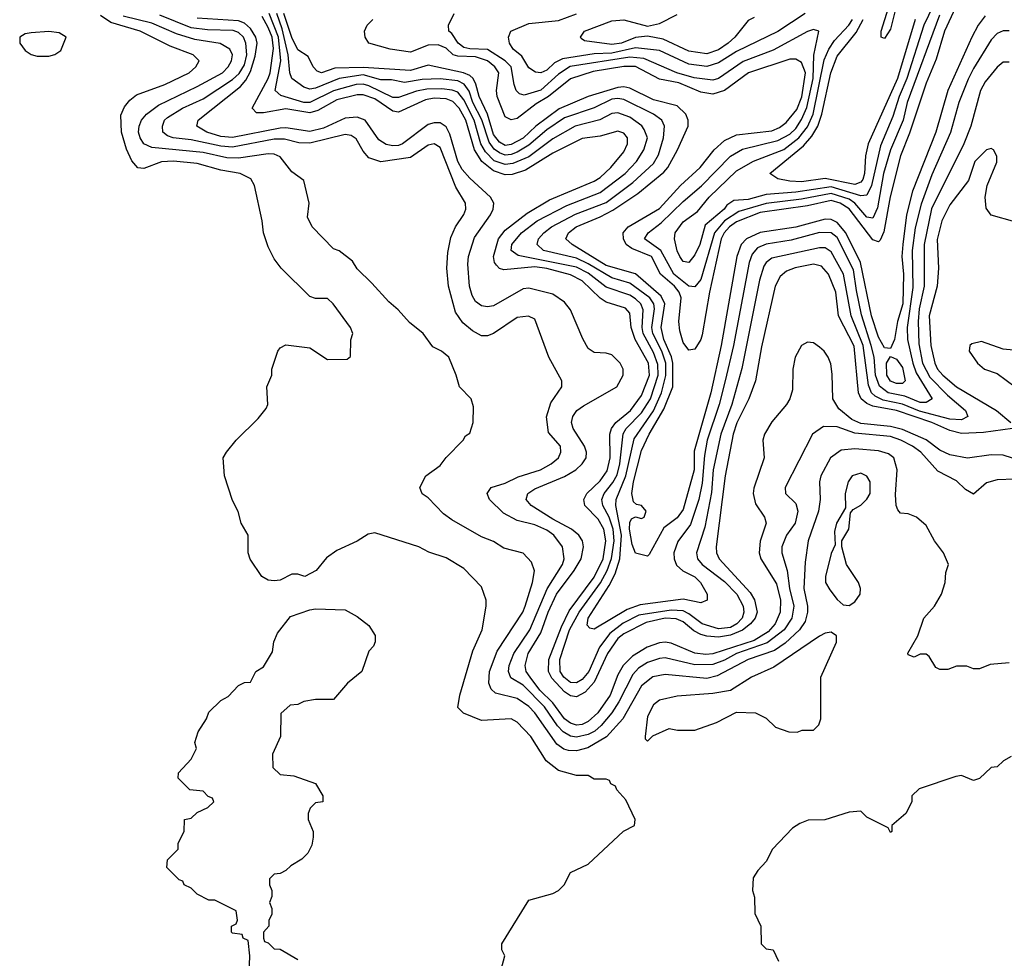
# Model space of a CAD drawing. Header units: inches. Extents: x 1793402 to 1900366, y 320852 to 470679.
# Tile 398 of 604: x 1854171 to 1857494, y 443442 to 446609. Entities that reach past the tile are written whole.
import ezdxf

# ---------------------------------------------------------------- set-up
doc = ezdxf.new("R2010")
doc.units = ezdxf.units.IN
doc.header["$MEASUREMENT"] = 0
doc.layers.add('B8454', color=7, linetype='Continuous')

msp = doc.modelspace()

# ---------------------------------------------------------------- linework, layer by layer
at = {"layer": 'B8454', "color": 4}
for points, elevation in [([(1857270.2, 446690), (1857222.6, 446590), (1857164.8, 446410), (1857139, 446350), (1857118.1, 446281.9), (1857076.3, 446183.7), (1857046, 446050), (1857030, 446016.9), (1857010, 446015.1), (1856910, 446045.4), (1856790, 446027.3), (1856690, 446018.9), (1856630, 446002.3), (1856580.9, 445999.1), (1856557.3, 445982.7), (1856548.2, 445970), (1856484.8, 445915.2), (1856466.7, 445850), (1856450, 445815.1), (1856430, 445789.4), (1856410, 445793.2), (1856399.5, 445810), (1856390, 445829), (1856380.9, 445870), (1856383.7, 445890), (1856410, 445927.3), (1856458.3, 445961.7), (1856497.6, 446010), (1856590, 446099.5), (1856648, 446132), (1856750, 446171.1), (1856800.8, 446210), (1856830, 446247.6), (1856849.3, 446290.7), (1856886.5, 446473.5), (1856902.4, 446510), (1856921.3, 446538.7), (1856969.7, 446590), (1856982, 446610)], 348), ([(1857329.5, 446650.5), (1857292.3, 446570), (1857263.8, 446476.2), (1857230, 446395.1), (1857173.9, 446226.1), (1857143.9, 446150), (1857108.7, 446011.3), (1857087.2, 445892.8), (1857074.9, 445865.1), (1857070, 445859.5), (1857050, 445866), (1856970, 445970.7), (1856940.5, 445990), (1856910, 445998.9), (1856830, 445980.5), (1856670, 445958.4), (1856590, 445926.5), (1856566.4, 445910), (1856548.5, 445890), (1856538.3, 445870), (1856498.8, 445690), (1856474.7, 445545.3), (1856470, 445529.4), (1856450, 445497), (1856430, 445494), (1856410, 445519.5), (1856398.6, 445558.6), (1856396.2, 445590), (1856404, 445670), (1856397.1, 445690), (1856381.2, 445710), (1856334, 445750), (1856304, 445810), (1856237, 445837), (1856218.4, 445850), (1856209.3, 445870), (1856207.6, 445890), (1856225.1, 445910), (1856330, 445971.6), (1856401.7, 446050), (1856468.2, 446110), (1856515.1, 446170), (1856550, 446201.1), (1856590, 446220.8), (1856710, 446234.4), (1856735.3, 446244.7), (1856758.4, 446261.6), (1856793.8, 446306.2), (1856811.3, 446348.7), (1856823.5, 446430), (1856810, 446464.2), (1856790, 446475.4), (1856770, 446475.4), (1856630.7, 446430), (1856550, 446369.7), (1856510, 446357.3), (1856470, 446364.5), (1856395.5, 446395.5), (1856330, 446408.2), (1856250, 446451.5), (1856210.6, 446450.6), (1856106.1, 446433.9), (1856030, 446409.8), (1855956.1, 446350), (1855914.6, 446325.4), (1855850, 446275.4), (1855830, 446271.1), (1855810, 446281.3), (1855782.9, 446350), (1855780.7, 446370), (1855788.6, 446430), (1855774.8, 446450), (1855750.4, 446470.4), (1855710, 446483.9), (1855650, 446485.6), (1855634.5, 446490), (1855610, 446512.4), (1855583.9, 446523.9), (1855550, 446522.9), (1855490, 446499.8), (1855422, 446510), (1855349.2, 446530), (1855337.2, 446550), (1855335.1, 446570), (1855343.7, 446590), (1855362.7, 446610)], 356), ([(1857124.9, 446635.1), (1857110, 446577.2), (1857090, 446546), (1857078, 446550), (1857078, 446570), (1857109.7, 446670.3)], 336), ([(1855796.4, 443403.6), (1855808, 443450), (1855798, 443470), (1855798, 443490), (1855890, 443638), (1855970, 443660.7), (1855990, 443670.8), (1856009.2, 443690), (1856030, 443731), (1856090, 443758.8), (1856208.9, 443871.1), (1856246, 443890), (1856248, 443910), (1856216.4, 443976.4), (1856186, 444010), (1856182, 444022), (1856166, 444030), (1856162, 444042), (1856150, 444046), (1856110, 444046), (1856090, 444058), (1856050, 444058), (1855990, 444075.1), (1855947.8, 444107.8), (1855896.2, 444190), (1855850, 444238), (1855829.4, 444249.4), (1855730, 444244), (1855669.3, 444269.3), (1855650, 444288), (1855657.2, 444330), (1855701, 444479), (1855732, 444550), (1855745.2, 444630), (1855745.2, 444650), (1855730, 444695.3), (1855670, 444757.2), (1855610, 444792.7), (1855552.1, 444812.1), (1855518, 444830), (1855370, 444877.2), (1855346.8, 444873.2), (1855310, 444849), (1855242, 444818), (1855207.1, 444792.9), (1855172, 444750), (1855134, 444730), (1855110, 444738), (1855090, 444738), (1855050, 444718), (1855030, 444715.3), (1855010, 444718), (1854988, 444730), (1854949.1, 444789.1), (1854942, 444810), (1854942, 444870), (1854919, 444910), (1854909.1, 444949.1), (1854890, 444986), (1854862, 445070), (1854858, 445130), (1854868.7, 445150), (1854902, 445190), (1854976.5, 445263.5), (1855003.1, 445296.9), (1855008.7, 445310), (1855005.2, 445370), (1855022, 445410), (1855022, 445430), (1855042, 445490), (1855050, 445502), (1855070, 445511.3), (1855150, 445502), (1855210, 445462), (1855276.4, 445463.6), (1855287.3, 445472.7), (1855288.4, 445528.4), (1855295.3, 445550), (1855288, 445570), (1855228.7, 445650), (1855210, 445668.7), (1855170, 445668.7), (1855150, 445675.3), (1855054, 445770), (1855030, 445802), (1855010, 445842), (1854994, 445890), (1854989.6, 445930), (1854963.7, 446050), (1854951.6, 446071.6), (1854915.3, 446090), (1854850, 446101.7), (1854770, 446124.2), (1854690, 446131.9), (1854650.2, 446129.8), (1854590, 446107), (1854570, 446109.4), (1854550, 446132.3), (1854531.8, 446171.8), (1854515.1, 446230), (1854513, 446287), (1854524.9, 446315.1), (1854542.7, 446337.3), (1854565.1, 446354.9), (1854661.2, 446390), (1854742.7, 446430), (1854766, 446450), (1854777.2, 446470), (1854757.2, 446490), (1854679.6, 446519.6), (1854578, 446570), (1854479.4, 446599.4), (1854443.7, 446623.7)], 396), ([(1857510, 444439), (1857446.4, 444433.6), (1857410, 444418), (1857390, 444418), (1857367.3, 444427.3), (1857350, 444428), (1857332.7, 444427.3), (1857303.6, 444416.4), (1857276.4, 444416.4), (1857263.1, 444423.1), (1857240.4, 444460.4), (1857230, 444468), (1857210, 444468), (1857190, 444458), (1857170, 444466), (1857168.7, 444471.3), (1857202, 444530), (1857222, 444590), (1857258, 444630), (1857282, 444670), (1857294, 444710), (1857296.4, 444743.6), (1857306, 444770), (1857288.7, 444810), (1857259, 444850), (1857230, 444902), (1857198, 444930), (1857170, 444942), (1857144, 444944), (1857134.6, 444954.6), (1857129.1, 444969.1), (1857126.6, 445006.6), (1857132.7, 445090), (1857121.2, 445130), (1857103.6, 445143.6), (1857070, 445154.3), (1856990, 445161.3), (1856943.7, 445156.3), (1856908, 445130), (1856874.9, 445070), (1856870.4, 445050), (1856872.2, 444990), (1856867.2, 444950), (1856832.4, 444850), (1856822, 444778), (1856817.4, 444690), (1856830.3, 444630), (1856830.3, 444610), (1856821.6, 444578.4), (1856803.1, 444550), (1856754.8, 444505.2), (1856719.1, 444480.9), (1856630, 444449.8), (1856525.5, 444394.5), (1856490, 444386.2), (1856350, 444398.9), (1856308.2, 444391.8), (1856270, 444360.7), (1856207.2, 444250), (1856151.1, 444188.9), (1856088.4, 444151.6), (1856050, 444142.3), (1856023.3, 444143.3), (1856007.7, 444147.7), (1855984.4, 444164.4), (1855909.7, 444270), (1855890, 444291.1), (1855850, 444318.3), (1855776.9, 444336.9), (1855762.9, 444350), (1855754.7, 444370), (1855756.9, 444410), (1855782.4, 444477.6), (1855869.5, 444610), (1855876.9, 444630), (1855902, 444710), (1855909, 444749), (1855898, 444778), (1855870, 444808.7), (1855805.6, 444825.6), (1855770, 444848.7), (1855730, 444864), (1855630, 444921.2), (1855601.6, 444941.6), (1855550, 444995.3), (1855529.3, 445009.3), (1855522, 445030), (1855542, 445070), (1855590, 445104.7), (1855610, 445132), (1855668, 445190), (1855675.3, 445204.7), (1855690, 445214), (1855702, 445250), (1855703.1, 445303.1), (1855695.3, 445330), (1855655.3, 445370), (1855644, 445410), (1855619, 445470), (1855595.3, 445490), (1855565.6, 445505.6), (1855533.2, 445550), (1855486.8, 445586.8), (1855449, 445630), (1855416.6, 445656.6), (1855360.2, 445720.2), (1855310, 445768), (1855294.6, 445794.6), (1855250, 445828.7), (1855230, 445835.3), (1855158, 445910), (1855143.1, 445943.1), (1855148.7, 445990), (1855130, 446066), (1855090, 446095.3), (1855050, 446146.6), (1855030, 446154.7), (1855010, 446155.8), (1854910, 446142), (1854870, 446142.8), (1854790, 446160.7), (1854617.5, 446177.5), (1854589.8, 446189.8), (1854577.6, 446210), (1854571.8, 446230), (1854574, 446250), (1854582, 446270), (1854599.5, 446290), (1854639.3, 446320.7), (1854770, 446383.1), (1854855.6, 446430), (1854875.1, 446450), (1854885.6, 446470), (1854889.5, 446490), (1854880.9, 446510), (1854848.4, 446528.4), (1854762, 446542), (1854700.8, 446560.8), (1854617.2, 446597.2), (1854520.9, 446620.9)], 392), ([(1857530, 445058), (1857470, 445056), (1857434.4, 445045.6), (1857390, 445008), (1857363.1, 445023.1), (1857332.5, 445052.5), (1857270, 445086), (1857212, 445150), (1857184.5, 445170), (1857145.1, 445190), (1857110, 445202.2), (1856990, 445213.8), (1856930, 445235.1), (1856883.8, 445236.2), (1856846.8, 445210), (1856754.8, 445030), (1856756, 445010), (1856790, 444976), (1856797.1, 444950), (1856788.2, 444910), (1856759.5, 444870), (1856743.1, 444830), (1856743.1, 444810), (1856761.7, 444750), (1856769.2, 444690), (1856783.6, 444630), (1856776.5, 444590), (1856751.5, 444550), (1856694, 444506), (1856590.4, 444470), (1856550, 444447.8), (1856510, 444433.5), (1856450, 444431.8), (1856350, 444455.1), (1856330, 444453.7), (1856290, 444440.4), (1856259.7, 444420.3), (1856240.7, 444399.3), (1856192.8, 444307.2), (1856169.1, 444270), (1856133.3, 444226.8), (1856112, 444208), (1856090, 444196.8), (1856050, 444187.6), (1856030, 444190.9), (1856005.7, 444205.7), (1855986.2, 444226.2), (1855942, 444290), (1855870, 444363.1), (1855828.6, 444388.6), (1855820.5, 444410), (1855823.5, 444430), (1855839.1, 444470), (1855893.3, 444550), (1855951.3, 444688.7), (1856002.6, 444770), (1856008.2, 444790), (1856003.6, 444830), (1855973.6, 444870), (1855950, 444886.3), (1855910, 444904.7), (1855850, 444918.9), (1855804.2, 444944.2), (1855757.2, 444990), (1855749.2, 445010), (1855762, 445030), (1855810, 445045.5), (1855853.7, 445066.3), (1855929, 445090), (1855965.2, 445110), (1855989.2, 445130), (1855997.2, 445150), (1855996, 445170), (1855956.2, 445216.2), (1855949.4, 445269.4), (1855963.6, 445316.4), (1856001.2, 445370), (1856001.2, 445390), (1855957.2, 445470), (1855910, 445598), (1855888.4, 445608.4), (1855850, 445604), (1855770.5, 445549.5), (1855750, 445542.7), (1855730, 445542.7), (1855699.1, 445559.1), (1855666.6, 445586.6), (1855642.4, 445622.4), (1855618, 445710), (1855612.7, 445770), (1855616.5, 445823.5), (1855626, 445874), (1855642, 445910), (1855670, 445952), (1855677.2, 445970), (1855676, 445990), (1855643.3, 446043.3), (1855590, 446178), (1855570, 446189.6), (1855550, 446185.6), (1855490, 446144.2), (1855390, 446129.6), (1855350, 446142.7), (1855330, 446165.2), (1855306.6, 446206.6), (1855290, 446218.4), (1855270, 446221.3), (1855150, 446192.1), (1855113.1, 446193.1), (1855065.3, 446205.3), (1855030, 446205.8), (1854890, 446179), (1854850, 446181.8), (1854750, 446203.1), (1854689.8, 446209.8), (1854670, 446216.9), (1854654, 446230), (1854653.3, 446250), (1854660.5, 446270), (1854670, 446279.5), (1854720.9, 446310), (1854790, 446341.5), (1854890, 446407.1), (1854912.1, 446427.9), (1854930, 446457.1), (1854937.8, 446490), (1854934.2, 446530), (1854926.6, 446550), (1854910, 446565.4), (1854892.2, 446572.2), (1854805.3, 446574.7), (1854750, 446582), (1854643.9, 446623.9)], 388), ([(1857550, 445120.3), (1857490, 445139.8), (1857450, 445141), (1857370, 445129.8), (1857310, 445140.4), (1857276.5, 445156.5), (1857230, 445191.6), (1857150, 445226.3), (1857110, 445236), (1857010, 445246.5), (1856979.7, 445259.7), (1856936.2, 445296.2), (1856915.4, 445330), (1856913.3, 445413.3), (1856908.1, 445448.1), (1856899.6, 445470), (1856886.6, 445490), (1856870, 445504.5), (1856850, 445518), (1856830, 445521.2), (1856810, 445509.2), (1856788.4, 445470), (1856780.4, 445430), (1856779.5, 445360.5), (1856770.6, 445330), (1856759.1, 445310), (1856710, 445252.3), (1856685.3, 445210), (1856679.5, 445190), (1856683.8, 445130), (1856648.6, 445028.6), (1856647, 445010), (1856654.9, 444974.9), (1856684.9, 444930), (1856690.6, 444910), (1856670.3, 444849.7), (1856666.4, 444810), (1856672.4, 444790), (1856725.2, 444705.2), (1856739.2, 444650), (1856737.6, 444610), (1856721.2, 444570), (1856696.8, 444543.2), (1856650, 444513.9), (1856510, 444469), (1856486.4, 444466.4), (1856450, 444470.8), (1856370, 444504.8), (1856350, 444508.4), (1856330, 444506), (1856288.6, 444491.4), (1856238.8, 444461.2), (1856207.9, 444430), (1856190, 444398.4), (1856163.9, 444330), (1856122.3, 444270), (1856090, 444241), (1856070, 444230.9), (1856050, 444228.7), (1856030, 444235.1), (1856009.9, 444249.9), (1855970, 444303.9), (1855927, 444347), (1855893.8, 444390), (1855881, 444410), (1855876.8, 444430), (1855887.6, 444470), (1855930, 444540.4), (1855954.8, 444610), (1855982.8, 444670), (1856042.3, 444750), (1856066, 444790), (1856073.5, 444830), (1856071.1, 444850), (1856058.7, 444870), (1856034, 444890), (1855970, 444923.9), (1855897.2, 444970), (1855880.9, 444990), (1855886.6, 445010), (1855910, 445026), (1856010, 445067.7), (1856047.6, 445090), (1856070, 445110.4), (1856083.5, 445130), (1856084, 445150), (1856076.9, 445170), (1856038.7, 445230), (1856033.3, 445250), (1856037.6, 445270), (1856052, 445290), (1856074.1, 445305.9), (1856187, 445370), (1856207.8, 445410), (1856207.6, 445430), (1856197.6, 445450), (1856170, 445478), (1856150, 445483.7), (1856110, 445486), (1856090, 445499), (1856071.5, 445531.5), (1856029.6, 445630), (1856010, 445656.2), (1855970, 445683), (1855890, 445703.5), (1855870, 445700.4), (1855770, 445643.6), (1855750, 445639.6), (1855730, 445642.9), (1855710, 445658), (1855698.5, 445678.5), (1855689.7, 445710), (1855684.1, 445784.1), (1855686.2, 445810), (1855706.3, 445873.7), (1855760.5, 445950), (1855769.7, 445970), (1855771.6, 445990), (1855760.7, 446010), (1855690, 446074.3), (1855664, 446104), (1855649.8, 446130), (1855622.5, 446222.5), (1855610, 446247.6), (1855590, 446260.5), (1855570, 446261.1), (1855550, 446255.1), (1855463, 446190), (1855450, 446184.2), (1855430, 446183.1), (1855408, 446188), (1855383.6, 446203.6), (1855337.6, 446270), (1855310, 446279.8), (1855270, 446276.8), (1855196.5, 446243.5), (1855150, 446232.2), (1855070, 446244), (1855050, 446243.2), (1854890, 446211.5), (1854850, 446215.3), (1854802.7, 446230), (1854769.3, 446250), (1854773.2, 446270), (1854916.2, 446383.8), (1854934.7, 446405.3), (1854950, 446433.7), (1854966.3, 446486.3), (1854972.9, 446530), (1854968, 446550), (1854950, 446579.8), (1854930, 446597.1), (1854910, 446605.5), (1854770, 446613.6)], 384), ([(1857522, 445230), (1857424.4, 445215.6), (1857350, 445212.5), (1857310, 445222.5), (1857249.9, 445249.9), (1857130.4, 445290.4), (1857050, 445304.8), (1857030, 445313.3), (1857011.1, 445330), (1857001.5, 445350), (1856987.3, 445507.3), (1856934.5, 445610), (1856925.3, 445690), (1856900.5, 445750), (1856876.8, 445776.8), (1856850, 445784), (1856788.1, 445771.9), (1856759.6, 445760.4), (1856738, 445742), (1856721.1, 445710), (1856674.5, 445505.5), (1856654.9, 445390), (1856631.7, 445330), (1856591, 445249), (1856578.8, 445210), (1856552.6, 445070), (1856521.7, 444830), (1856522.6, 444810), (1856532, 444790), (1856636, 444676), (1856651.6, 444651.6), (1856659.7, 444610), (1856653.2, 444590), (1856638, 444570), (1856611, 444549), (1856570, 444531.7), (1856530, 444525.8), (1856490, 444528.4), (1856470, 444534.6), (1856446.7, 444546.6), (1856410, 444576.8), (1856386.9, 444586.9), (1856350, 444589.1), (1856285.5, 444574.5), (1856210, 444536.5), (1856190, 444520.4), (1856154.7, 444470), (1856110, 444374), (1856079.8, 444340.2), (1856050, 444323.9), (1856030, 444327.7), (1856010, 444341.2), (1855966.9, 444386.9), (1855956.2, 444410), (1855957.1, 444450), (1855999.9, 444560.1), (1856025.9, 444614.1), (1856110, 444727.6), (1856139.8, 444790), (1856149.8, 444850), (1856142.2, 444890), (1856123.7, 444923.7), (1856078.7, 444970), (1856074.7, 444990), (1856084.7, 445010), (1856130, 445053.1), (1856153.9, 445086.1), (1856164.1, 445130), (1856162.3, 445210), (1856168.4, 445230), (1856183, 445250), (1856232.1, 445290), (1856270, 445341.3), (1856296.2, 445410), (1856293.8, 445450), (1856247.9, 445530), (1856235.3, 445570), (1856230, 445619), (1856215.9, 445635.9), (1856150, 445655.8), (1856130, 445669.7), (1856070, 445727.6), (1856030, 445747.9), (1855950, 445769), (1855910, 445774.7), (1855805.3, 445765.3), (1855790, 445769.7), (1855780.3, 445780.3), (1855773.3, 445790), (1855769.8, 445810), (1855786.8, 445870), (1855810, 445898.5), (1855884.3, 445955.7), (1855959.3, 446000.7), (1856110, 446063.6), (1856130, 446076.5), (1856166, 446110), (1856210, 446163), (1856222.4, 446190), (1856222.9, 446210), (1856210, 446226.6), (1856190, 446233), (1856130, 446215.8), (1856070, 446208.3), (1855970, 446158.5), (1855878.3, 446101.7), (1855833.5, 446086.5), (1855810, 446085), (1855770, 446098.5), (1855731, 446131), (1855705.8, 446170), (1855676.5, 446270), (1855654.5, 446310), (1855632.9, 446332.9), (1855610, 446342), (1855570, 446344), (1855541.2, 446338.8), (1855450, 446296.9), (1855430, 446300.5), (1855370, 446341.5), (1855330, 446355), (1855310, 446355.7), (1855241.7, 446338.3), (1855177.3, 446302.7), (1855150, 446294.2), (1855070, 446308.1), (1854994.3, 446294.3), (1854970, 446294.5), (1854956.2, 446310), (1855009.8, 446410), (1855016.8, 446430), (1855027.9, 446512.1), (1855023.4, 446550), (1855010, 446583.1), (1854990, 446619.8)], 376), ([(1857510, 446466), (1857490, 446466), (1857470, 446449.3), (1857430, 446399.5), (1857414, 446370), (1857381.3, 446250), (1857358, 446190), (1857248.7, 445971.3), (1857223.2, 445850), (1857223.2, 445710), (1857206.4, 445633.6), (1857203.5, 445590), (1857205.3, 445514.7), (1857218.4, 445450), (1857243.2, 445403.2), (1857302, 445342), (1857363, 445290), (1857370.7, 445270), (1857350, 445258.4), (1857310, 445261.5), (1857207.6, 445287.6), (1857150, 445311.3), (1857085.6, 445325.6), (1857058.1, 445338.1), (1857046.4, 445350), (1857035.3, 445375.3), (1857017.9, 445510), (1856977.4, 445610), (1856951.8, 445750), (1856910, 445825.6), (1856890, 445838.9), (1856870, 445839.7), (1856710, 445804.7), (1856690.4, 445790), (1856682.8, 445777.2), (1856667.6, 445730), (1856608.2, 445431.8), (1856574.7, 445310), (1856536.9, 445210), (1856511.3, 445090), (1856506.1, 445013.9), (1856483, 444897), (1856455.8, 444810), (1856458.4, 444790), (1856474.4, 444770), (1856550, 444712.9), (1856591.5, 444670), (1856612.9, 444630), (1856615.2, 444610), (1856608.9, 444590), (1856591.5, 444570), (1856570, 444558.5), (1856530, 444552.9), (1856474, 444570), (1856430, 444604.2), (1856410, 444614.2), (1856370, 444617), (1856260.3, 444599.7), (1856207.9, 444572.1), (1856162.5, 444537.5), (1856128, 444492), (1856092.2, 444410), (1856070, 444382.6), (1856050, 444371.1), (1856030, 444372.8), (1856007.1, 444390), (1855995.1, 444410), (1855994.5, 444450), (1856026.6, 444550), (1856059.8, 444610), (1856131.4, 444708.6), (1856154.3, 444750), (1856168.8, 444791.2), (1856177.4, 444850), (1856173.7, 444890), (1856161.1, 444930), (1856139.2, 444970), (1856136, 444990), (1856143.5, 445010), (1856173, 445047), (1856187.1, 445072.9), (1856196.8, 445110), (1856208.4, 445211.6), (1856218.5, 445230), (1856270, 445282.3), (1856300.2, 445330), (1856326.3, 445410), (1856325.3, 445445.3), (1856310, 445486.3), (1856274.8, 445550), (1856271.6, 445570), (1856275.5, 445630), (1856267.3, 445650), (1856250, 445667.3), (1856230, 445679.8), (1856150, 445706.4), (1856090, 445753.2), (1856050, 445773.7), (1855853.6, 445813.6), (1855829.7, 445829.7), (1855831.6, 445850), (1855864.2, 445890), (1855917.6, 445930), (1856018.1, 445981.8), (1856130, 446025.8), (1856214.7, 446090), (1856252.8, 446130), (1856277.4, 446170), (1856289.7, 446210), (1856279, 446239), (1856270.7, 446250.7), (1856230, 446280.4), (1856190, 446295.1), (1856170, 446292.8), (1856129.2, 446270.8), (1856045.5, 446250), (1855970, 446207.3), (1855890, 446146.2), (1855835.8, 446124.2), (1855810, 446119.8), (1855772.9, 446132.9), (1855743.1, 446163.1), (1855727.6, 446190), (1855705, 446270), (1855670, 446338.9), (1855650, 446364.5), (1855631.3, 446371.3), (1855596, 446376), (1855545.1, 446374.9), (1855510, 446367.8), (1855450, 446346.2), (1855430, 446346.6), (1855350, 446386.2), (1855330, 446391.5), (1855306.8, 446390), (1855230, 446368.9), (1855150, 446329.8), (1855129.9, 446329.9), (1855052.7, 446352.7), (1855034, 446370), (1855052.5, 446470), (1855044.4, 446550), (1855013.7, 446630)], 372), ([(1857510, 446571.8), (1857490, 446571.8), (1857470, 446562), (1857450, 446540.9), (1857390, 446444.5), (1857372.1, 446407.9), (1857340.9, 446330), (1857312.2, 446227.8), (1857250, 446086), (1857213.4, 445986.6), (1857193.3, 445906.7), (1857183.2, 445830), (1857185.6, 445705.6), (1857166.7, 445570), (1857167.5, 445530), (1857185, 445450), (1857197, 445417), (1857250.3, 445329.7), (1857230, 445317.4), (1857210, 445317.6), (1857158.4, 445338.4), (1857101.6, 445350), (1857072.5, 445372.5), (1857059.4, 445410), (1857054.5, 445470), (1857044.5, 445510), (1857012.6, 445612.6), (1856994.8, 445694.8), (1856985.4, 445765.4), (1856930, 445874), (1856909.8, 445889.8), (1856870, 445890.8), (1856774.8, 445865.2), (1856690, 445852), (1856661.3, 445838.7), (1856642.7, 445817.3), (1856632.7, 445790), (1856579.7, 445510), (1856552.4, 445390), (1856531.3, 445310), (1856491.2, 445190), (1856481.8, 445138.2), (1856474.6, 445045.4), (1856463.2, 444990), (1856434.8, 444905.2), (1856391.8, 444848.2), (1856378.7, 444810), (1856379.5, 444790), (1856388.1, 444768.1), (1856409.1, 444749.1), (1856450, 444728.4), (1856468.4, 444710), (1856490.8, 444670), (1856491.3, 444650), (1856470, 444641.6), (1856410, 444653.7), (1856265.4, 444634.5), (1856221, 444619.1), (1856110, 444552.3), (1856095.5, 444555.5), (1856086.2, 444566.2), (1856089.8, 444590), (1856160.7, 444699.3), (1856180.5, 444739.5), (1856196.2, 444790), (1856202, 444870), (1856182.8, 444970), (1856183.9, 444990), (1856217.3, 445070), (1856245.4, 445194.6), (1856310.4, 445289.6), (1856337.5, 445350), (1856352.2, 445407.8), (1856351.7, 445450), (1856337.9, 445490), (1856307.4, 445550), (1856304.5, 445570), (1856313.1, 445633.1), (1856310.8, 445650), (1856297.3, 445670), (1856230, 445720.3), (1856170, 445737.4), (1856090, 445785.2), (1856050, 445803.9), (1855939.5, 445830), (1855917.6, 445850), (1855922.4, 445870), (1855939.6, 445890), (1855966, 445910), (1856047.1, 445952.9), (1856150, 445992.4), (1856240.4, 446059.6), (1856310, 446124.2), (1856327, 446153), (1856344.4, 446210), (1856347.8, 446250), (1856338.4, 446270), (1856309.8, 446289.8), (1856210, 446339.8), (1856190, 446343.1), (1856170, 446340.3), (1856110, 446312.1), (1856010, 446278), (1855950, 446237.6), (1855890, 446185.8), (1855850, 446162), (1855830, 446154), (1855810, 446152.3), (1855790, 446159.3), (1855772.6, 446172.6), (1855755.5, 446195.5), (1855730.8, 446270.8), (1855700.8, 446330), (1855687.6, 446367.6), (1855671.6, 446391.6), (1855650, 446403.2), (1855590, 446409.8), (1855530, 446407.2), (1855470, 446397.3), (1855426.2, 446406.2), (1855390, 446406.6), (1855330, 446422.7), (1855250, 446410.7), (1855170, 446378), (1855150, 446374.3), (1855130, 446381.3), (1855089.7, 446410), (1855083.1, 446430), (1855077.7, 446490), (1855057.6, 446577.6), (1855039, 446630)], 368), ([(1857430, 446622), (1857405.3, 446590), (1857384.2, 446550), (1857303.9, 446370), (1857263.2, 446230), (1857183.9, 446030), (1857163.5, 445950), (1857151.8, 445850), (1857148.6, 445810), (1857153.4, 445750), (1857151.5, 445650), (1857134, 445590), (1857123.1, 445530), (1857110, 445499), (1857090, 445501.2), (1857070, 445537.2), (1857045.8, 445610), (1857009, 445790), (1856958.9, 445890), (1856930, 445925.1), (1856910, 445934.8), (1856890, 445935.5), (1856790, 445908.9), (1856670, 445890.8), (1856624.2, 445870), (1856605.5, 445850), (1856591.3, 445810), (1856538.8, 445510), (1856503.8, 445350), (1856447, 445153), (1856447.2, 445090), (1856410, 444956), (1856390, 444928), (1856345.5, 444894.5), (1856295.9, 444804.1), (1856290, 444799), (1856250, 444809.3), (1856238, 444838), (1856229, 444890), (1856230, 444912), (1856235.5, 444924.5), (1856250, 444931), (1856270, 444925.5), (1856279, 444930), (1856286, 444950), (1856270, 444969.2), (1856252.7, 444972.7), (1856242.5, 444982.5), (1856237.4, 445010), (1856242.3, 445050), (1856270, 445154.9), (1856295.8, 445210), (1856345.4, 445294.6), (1856375.2, 445370), (1856375.8, 445450), (1856371.2, 445471.2), (1856345.4, 445530), (1856336, 445570), (1856348.1, 445650), (1856336.3, 445676.3), (1856250, 445750.9), (1856150, 445779.1), (1856036, 445850), (1856014, 445870), (1856023.7, 445890), (1856049.5, 445910), (1856130, 445943.2), (1856173.3, 445966.7), (1856257.1, 446022.9), (1856345.4, 446094.6), (1856358.3, 446110), (1856391.3, 446170), (1856427.3, 446250), (1856427.3, 446270), (1856419.5, 446290), (1856390, 446318), (1856310, 446338.7), (1856230, 446377.6), (1856210, 446382.2), (1856190, 446380.3), (1856090, 446349.8), (1855992, 446308), (1855912.7, 446250), (1855870.6, 446209.4), (1855830, 446187.3), (1855810, 446185), (1855790, 446195.8), (1855770, 446221.7), (1855750.5, 446290), (1855721.7, 446350), (1855711.2, 446391.2), (1855701.5, 446410), (1855690, 446420.9), (1855669.4, 446430), (1855550, 446455.3), (1855490, 446437.8), (1855330, 446448.1), (1855235, 446445), (1855190, 446429.8), (1855175.3, 446435.3), (1855162, 446450), (1855144.8, 446484.8), (1855110, 446507), (1855090, 446549.4), (1855063.2, 446630)], 364), ([(1857275.6, 446624.4), (1857166.5, 446330), (1857152.8, 446270), (1857110, 446169.4), (1857086.7, 446090), (1857066.4, 445973.6), (1857050, 445939.6), (1857030, 445942.6), (1856989.4, 445989.4), (1856970, 446003.2), (1856910, 446023), (1856810, 446003.9), (1856690, 445989.2), (1856598.7, 445961.3), (1856549.6, 445930.4), (1856515.8, 445890), (1856470, 445732.3), (1856450, 445707.3), (1856430, 445709.6), (1856379.2, 445750), (1856334.8, 445830), (1856279.5, 445870), (1856291.8, 445890), (1856336.5, 445923.5), (1856410, 445995.3), (1856472.1, 446047.9), (1856570, 446148.7), (1856610, 446171.8), (1856730, 446201.2), (1856770, 446222.8), (1856790, 446242.3), (1856810, 446271.8), (1856827.2, 446312.8), (1856849.2, 446410), (1856850.8, 446489.2), (1856868, 446570), (1856850, 446576), (1856830, 446569.3), (1856714.2, 446505.8), (1856612.6, 446467.4), (1856530, 446411.1), (1856510, 446405.3), (1856447.4, 446412.6), (1856389.4, 446430), (1856277.9, 446477.9), (1856230, 446482), (1856029, 446451), (1855990, 446425.6), (1855930, 446371), (1855874, 446354), (1855858.4, 446358.4), (1855847, 446370), (1855839.6, 446390), (1855829.8, 446449.8), (1855809.9, 446469.9), (1855750, 446508.7), (1855690, 446510.6), (1855670, 446515.5), (1855651, 446530), (1855630, 446562), (1855619.3, 446570), (1855618.4, 446590), (1855637.4, 446630)], 352), ([(1856822, 446630), (1856730, 446569.7), (1856590, 446502), (1856530, 446463.5), (1856490, 446450.9), (1856430, 446458.7), (1856330, 446504.5), (1856250, 446513.6), (1856170, 446496.1), (1856110, 446493.8), (1856002.7, 446477.3), (1855976.5, 446463.5), (1855950, 446438.9), (1855930, 446429.7), (1855911.5, 446431.5), (1855890, 446446.6), (1855866, 446486), (1855837, 446510), (1855824.2, 446530), (1855820.7, 446550), (1855829.2, 446570), (1855890, 446595.8), (1855990, 446606.7), (1856050, 446628.8)], 348), ([(1856650, 446616.9), (1856630, 446606.6), (1856584.9, 446550), (1856562, 446530), (1856530, 446506.8), (1856490, 446493.5), (1856430, 446502.4), (1856343, 446543), (1856290, 446553.2), (1856250, 446548.7), (1856202, 446530), (1856170, 446524.8), (1856077.2, 446537.2), (1856065.6, 446545.6), (1856064, 446550), (1856077.2, 446570), (1856170, 446604.9), (1856210, 446608.7), (1856290, 446586.8), (1856330, 446595.8), (1856390, 446626.3)], 344), ([(1857193.8, 446610), (1857133.4, 446410), (1857034.7, 446190), (1857026, 446150), (1857022.6, 446090), (1857016.2, 446070), (1857010, 446060.5), (1856990, 446052.9), (1856890, 446072.8), (1856810, 446062.2), (1856770, 446064.4), (1856730, 446072), (1856702.7, 446090), (1856816.1, 446183.9), (1856844.2, 446215.8), (1856864.6, 446250), (1856878.6, 446290), (1856908.9, 446430), (1856930, 446485.5), (1856994.1, 446565.9), (1857017.3, 446610)], 344), ([(1857530, 445926.6), (1857449.3, 445949.3), (1857432.7, 445972.7), (1857429.2, 446010), (1857436, 446050), (1857468.7, 446128.7), (1857468.9, 446148.9), (1857458, 446170), (1857450, 446174), (1857434, 446170), (1857394.8, 446130), (1857373.4, 446066.6), (1857310, 445983.7), (1857283.6, 445930), (1857267.8, 445867.8), (1857271.5, 445770), (1857268, 445710), (1857240.7, 445610), (1857245.8, 445510), (1857259.1, 445450), (1857269.1, 445430), (1857286.3, 445410), (1857332.4, 445370), (1857468, 445290), (1857516.3, 445250)], 376), ([(1857606.3, 445486.3), (1857490, 445497.2), (1857416.9, 445523.1), (1857384.5, 445515.5), (1857378, 445510), (1857376, 445490), (1857404, 445450), (1857426.8, 445430), (1857470, 445414.8), (1857530.7, 445370)], 384), ([(1854946, 443390), (1854948, 443450), (1854942, 443502), (1854926, 443510), (1854922, 443522), (1854890, 443526), (1854886, 443530), (1854886, 443550), (1854902, 443558), (1854906, 443570), (1854902, 443602), (1854830, 443638), (1854810, 443638), (1854770, 443658), (1854750, 443678), (1854726, 443690), (1854722, 443702), (1854710, 443706), (1854668.4, 443748.4), (1854670, 443774), (1854706, 443810), (1854706, 443830), (1854726, 443870), (1854728, 443910), (1854750, 443914), (1854770, 443934), (1854806, 443950), (1854826, 443970), (1854822, 443982), (1854807.3, 443987.3), (1854790, 444006), (1854746, 444010), (1854706, 444050), (1854707.3, 444067.3), (1854750, 444114), (1854768, 444150), (1854762, 444170), (1854773.6, 444206.4), (1854802, 444250), (1854810, 444272), (1854850, 444312), (1854874.6, 444325.4), (1854910, 444362), (1854930, 444372), (1854950, 444374), (1854968, 444410), (1854994.6, 444425.4), (1855024.7, 444475.3), (1855029.2, 444510), (1855041.5, 444538.5), (1855085.2, 444594.8), (1855150, 444618), (1855170, 444621), (1855270, 444617.3), (1855310, 444594.8), (1855350, 444564.7), (1855370.6, 444530.6), (1855371, 444510), (1855365.4, 444494.6), (1855350, 444478), (1855326, 444410), (1855278, 444370), (1855230, 444315.3), (1855170, 444315.3), (1855130, 444308), (1855110, 444298), (1855083.6, 444296.4), (1855052.7, 444267.3), (1855052, 444190), (1855024.7, 444130), (1855026, 444086), (1855050, 444062), (1855096.9, 444056.9), (1855170, 444031.3), (1855194, 443990), (1855194, 443970), (1855170, 443966), (1855151.6, 443948.4), (1855144.7, 443930), (1855144.7, 443910), (1855162, 443870), (1855162, 443850), (1855156.9, 443823.1), (1855143.6, 443796.4), (1855123.6, 443776.4), (1855086.4, 443753.6), (1855070, 443738), (1855050, 443728), (1855030, 443726), (1855014, 443710), (1855014, 443690), (1855022, 443670), (1855022, 443650), (1855014, 443630), (1855022, 443610), (1855022, 443590), (1855012, 443570), (1855012, 443550), (1854994, 443530), (1854994, 443510), (1854998, 443498), (1855010, 443494), (1855030, 443474), (1855050, 443472), (1855110, 443438)], 396), ([(1857516.9, 444123.1), (1857491.6, 444108.4), (1857470, 444088), (1857450, 444086), (1857410, 444048), (1857390, 444042), (1857350, 444058), (1857330, 444055.3), (1857206.4, 444013.6), (1857182, 443990), (1857182, 443970), (1857162, 443930), (1857114, 443890), (1857114, 443870), (1857110, 443866), (1857102, 443882), (1857030, 443918), (1857010, 443938), (1856970, 443935.3), (1856888.7, 443908.7), (1856832.7, 443907.3), (1856803.6, 443896.4), (1856779.6, 443880.4), (1856711.3, 443810), (1856690, 443768), (1856662, 443738), (1856646.8, 443713.2), (1856644.7, 443670), (1856651.6, 443648.4), (1856652.7, 443592.7), (1856672, 443550), (1856674, 443490), (1856690, 443474), (1856714, 443470), (1856732, 443432)], 396)]:
    msp.add_lwpolyline(points, dxfattribs=dict(at, elevation=elevation))
for points, elevation in [([(1854270, 446569.2), (1854210, 446565.2), (1854190, 446561.2), (1854171.3, 446550), (1854171.3, 446530), (1854190, 446504.7), (1854210, 446491.3), (1854230, 446486), (1854270, 446486), (1854290, 446491.3), (1854310, 446504.7), (1854328, 446550), (1854304.7, 446564.7)], 404), ([(1857130, 445381.1), (1857110, 445389.7), (1857098, 445410), (1857096.2, 445450), (1857110, 445472), (1857130, 445463), (1857150, 445434.8), (1857159.3, 445390), (1857150, 445381.6)], 364), ([(1857010, 445079.3), (1856981, 445070), (1856967.3, 445050), (1856957.3, 445010), (1856958, 444962), (1856927.7, 444910), (1856921.4, 444881.4), (1856923.6, 444836.4), (1856910, 444808), (1856890.8, 444730), (1856891, 444710), (1856905.2, 444685.2), (1856930, 444652), (1856950, 444634), (1856970, 444632), (1856990, 444644.7), (1857008, 444670), (1857008.7, 444690), (1857002, 444710), (1856961.2, 444770), (1856946, 444830), (1856946, 444850), (1856969, 444890), (1856974.6, 444945.4), (1856984, 444956), (1857010, 444971), (1857030, 444991), (1857040.9, 445010), (1857040.9, 445050), (1857030, 445069)], 396), ([(1856910, 444542), (1856890, 444539), (1856870, 444529.2), (1856715.8, 444424.2), (1856641, 444390), (1856570, 444345.2), (1856510, 444335.1), (1856390, 444326), (1856330, 444312.7), (1856310, 444297.2), (1856290, 444258), (1856282, 444190), (1856282, 444182), (1856290, 444174), (1856308, 444192), (1856363.1, 444216.9), (1856391.6, 444211.6), (1856450, 444211.3), (1856523.1, 444236.9), (1856590, 444272), (1856654, 444270), (1856690, 444252), (1856722, 444222), (1856766.4, 444206.4), (1856795.3, 444204.7), (1856811.6, 444211.6), (1856850, 444212), (1856868, 444230), (1856875.3, 444250), (1856875.3, 444390), (1856928, 444508), (1856928, 444530)], 396)]:
    msp.add_lwpolyline(points, close=True, dxfattribs=dict(at, elevation=elevation))

doc.saveas('drawing.dxf')
